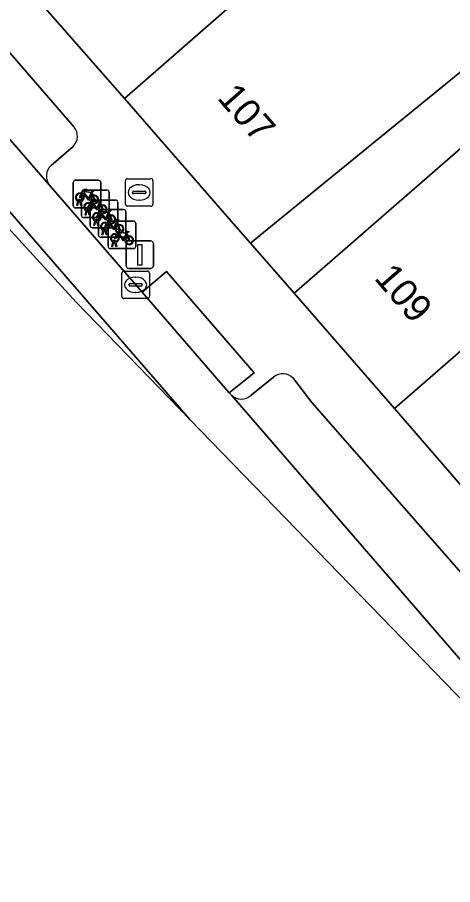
# Model space of a CAD drawing. Extents: x 162073 to 163043, y 381818 to 382561.
# Drawn here: x 162313.76 to 162329.59, y 381976.09 to 382007.59 of the extents above; entities that cross this region are included whole.
import ezdxf

# ---------------------------------------------------------------- set-up
doc = ezdxf.new("R2010")
doc.units = 0
for name, color, linetype in [('IMGEO_Brandkraan', 7, 'Continuous'), ('IMGEO_Fietsenrek', 7, 'Continuous'), ('IMGEO_Kolk', 7, 'Continuous'), ('IMGEO_Lichtmast', 7, 'Continuous'), ('IMGEO_Pand', 7, 'Continuous'), ('IMGEO_Pand_nummerreeks', 7, 'Continuous'), ('IMGEO_Parkeervlak_open', 7, 'Continuous'), ('IMGEO_Rijbaan_lokaal_gesloten', 7, 'Continuous'), ('IMGEO_Rijbaan_lokaal_open', 7, 'Continuous'), ('IMGEO_Voetpad_open', 7, 'Continuous')]:
    doc.layers.add(name, color=color, linetype=linetype)

msp = doc.modelspace()

# ---------------------------------------------------------------- linework, layer by layer
at = {"layer": 'IMGEO_Brandkraan'}
for p, q in [((162317.694, 382000.808), (162317.694, 382001.66)), ((162317.769, 382001.734), (162318.621, 382001.734)), ((162318.182, 382001.514), (162318.207, 382001.514)), ((162318.695, 382001.66), (162318.695, 382000.808)), ((162317.953, 382001.228), (162317.953, 382001.24)), ((162317.996, 382001.277), (162318.394, 382001.277)), ((162318.437, 382001.24), (162318.437, 382001.228)), ((162318.391, 382001.191), (162317.993, 382001.191)), ((162318.205, 382000.954), (162318.18, 382000.954)), ((162318.621, 382000.734), (162317.769, 382000.734))]:
    msp.add_line(p, q, dxfattribs=at)
for points in [[(162317.694, 382000.808), (162317.694, 382001.66)], [(162317.769, 382001.734), (162318.621, 382001.734)], [(162318.695, 382001.66), (162318.695, 382000.808)], [(162318.621, 382000.734), (162317.769, 382000.734)]]:
    msp.add_lwpolyline(points, dxfattribs=at)
for centre, radius, start, end in [((162317.771, 382001.658), 0.0765, 91.552, 178.448), ((162317.771, 382001.658), 0.0765, 91.552, 178.448), ((162318.619, 382001.658), 0.0765, 1.552, 88.448), ((162318.619, 382001.658), 0.0765, 1.552, 88.448), ((162317.993, 382001.237), 0.0403, 85.8775, 175.7526), ((162317.99, 382001.227), 0.0366, 178.938, 274.7102), ((162318.394, 382001.234), 0.043, 264.8664, 352.4533), ((162318.398, 382001.239), 0.0386, 1.7309, 96.639), ((162317.771, 382000.81), 0.0765, 181.552, 268.448), ((162317.771, 382000.81), 0.0765, 181.552, 268.448), ((162318.619, 382000.81), 0.0765, 271.552, 358.448), ((162318.619, 382000.81), 0.0765, 271.552, 358.448)]:
    msp.add_arc(centre, radius, start, end, dxfattribs=at)
for centre, major_axis, ratio, start_param, end_param in [((162318.181, 382001.234), (-0.387, 0.002), 0.722429, 4.712389, 7.853982), ((162318.206, 382001.234), (-0.39, 0.002), 0.717154, 1.570796, 4.712389)]:
    msp.add_ellipse(centre, major_axis=major_axis, ratio=ratio, start_param=start_param, end_param=end_param, dxfattribs=at)
at = {"layer": 'IMGEO_Fietsenrek'}
for p, q in [((162315.796, 382000.75), (162315.796, 382001.591)), ((162315.796, 382001.591), (162315.796, 382000.75)), ((162315.871, 382001.675), (162316.712, 382001.675)), ((162316.712, 382001.675), (162315.871, 382001.675)), ((162316.796, 382001.6), (162316.796, 382000.759)), ((162316.796, 382000.759), (162316.796, 382001.6)), ((162316.099, 382000.396), (162316.099, 382001.237)), ((162316.099, 382001.237), (162316.099, 382000.396)), ((162316.174, 382001.321), (162317.015, 382001.321)), ((162317.015, 382001.321), (162316.174, 382001.321)), ((162316.483, 382001.224), (162316.519, 382001.129)), ((162317.099, 382001.246), (162317.099, 382000.405)), ((162317.099, 382000.405), (162317.099, 382001.246)), ((162315.923, 382000.759), (162315.962, 382000.919)), ((162315.992, 382000.907), (162315.957, 382000.759)), ((162316.034, 382000.931), (162316.033, 382000.935)), ((162316.075, 382000.759), (162316.041, 382000.901)), ((162316.065, 382000.942), (162316.066, 382000.935)), ((162316.073, 382000.905), (162316.108, 382000.759)), ((162316.489, 382000.954), (162317.33, 382000.954)), ((162317.33, 382000.954), (162316.489, 382000.954)), ((162317.414, 382000.879), (162317.414, 382000.038)), ((162317.414, 382000.038), (162317.414, 382000.879)), ((162316.721, 382000.675), (162315.88, 382000.675)), ((162315.88, 382000.675), (162316.721, 382000.675)), ((162315.957, 382000.759), (162315.923, 382000.759)), ((162316.108, 382000.759), (162316.075, 382000.759)), ((162316.226, 382000.405), (162316.265, 382000.565)), ((162316.337, 382000.577), (162316.336, 382000.581)), ((162316.368, 382000.588), (162316.369, 382000.581)), ((162316.414, 382000.029), (162316.414, 382000.87)), ((162316.414, 382000.87), (162316.414, 382000.029)), ((162316.785, 382000.609), (162317.626, 382000.609)), ((162317.626, 382000.609), (162316.785, 382000.609)), ((162316.786, 382000.87), (162316.822, 382000.775)), ((162317.024, 382000.321), (162316.183, 382000.321)), ((162316.183, 382000.321), (162317.024, 382000.321)), ((162316.26, 382000.405), (162316.226, 382000.405)), ((162316.295, 382000.553), (162316.26, 382000.405)), ((162316.378, 382000.405), (162316.344, 382000.547)), ((162316.376, 382000.551), (162316.411, 382000.405)), ((162316.411, 382000.405), (162316.378, 382000.405)), ((162316.71, 381999.684), (162316.71, 382000.525)), ((162316.71, 382000.525), (162316.71, 381999.684)), ((162317.101, 382000.503), (162317.137, 382000.408)), ((162317.71, 382000.534), (162317.71, 381999.693)), ((162317.71, 381999.693), (162317.71, 382000.534)), ((162317.339, 381999.954), (162316.498, 381999.954)), ((162316.498, 381999.954), (162317.339, 381999.954)), ((162316.541, 382000.038), (162316.58, 382000.198)), ((162316.575, 382000.038), (162316.541, 382000.038)), ((162316.61, 382000.186), (162316.575, 382000.038)), ((162316.652, 382000.21), (162316.651, 382000.214)), ((162316.693, 382000.038), (162316.659, 382000.18)), ((162316.683, 382000.221), (162316.684, 382000.214)), ((162316.691, 382000.184), (162316.726, 382000.038)), ((162316.726, 382000.038), (162316.693, 382000.038)), ((162317.067, 381999.267), (162317.067, 382000.108)), ((162317.067, 382000.108), (162317.067, 381999.267)), ((162317.142, 382000.192), (162317.983, 382000.192)), ((162317.983, 382000.192), (162317.142, 382000.192)), ((162317.397, 382000.158), (162317.433, 382000.063)), ((162318.067, 382000.117), (162318.067, 381999.276)), ((162318.067, 381999.276), (162318.067, 382000.117)), ((162316.837, 381999.693), (162316.876, 381999.853)), ((162316.871, 381999.693), (162316.837, 381999.693)), ((162316.906, 381999.841), (162316.871, 381999.693)), ((162316.948, 381999.865), (162316.947, 381999.869)), ((162316.989, 381999.693), (162316.955, 381999.835)), ((162316.979, 381999.876), (162316.98, 381999.869)), ((162316.987, 381999.839), (162317.022, 381999.693)), ((162317.022, 381999.693), (162316.989, 381999.693)), ((162317.754, 381999.741), (162317.79, 381999.646)), ((162317.635, 381999.609), (162316.794, 381999.609)), ((162316.794, 381999.609), (162317.635, 381999.609)), ((162317.194, 381999.276), (162317.233, 381999.436)), ((162317.263, 381999.424), (162317.228, 381999.276)), ((162317.305, 381999.448), (162317.304, 381999.452)), ((162317.346, 381999.276), (162317.312, 381999.418)), ((162317.336, 381999.459), (162317.337, 381999.452)), ((162317.344, 381999.422), (162317.379, 381999.276)), ((162317.992, 381999.192), (162317.151, 381999.192)), ((162317.151, 381999.192), (162317.992, 381999.192)), ((162317.228, 381999.276), (162317.194, 381999.276)), ((162317.379, 381999.276), (162317.346, 381999.276))]:
    msp.add_line(p, q, dxfattribs=at)
for points in [[(162316.109, 382001.201), (162316.204, 382001.365), (162316.29, 382001.351), (162316.292, 382001.342), (162316.236, 382001.331), (162316.209, 382001.286), (162316.465, 382001.245)], [(162316.405, 382000.957), (162316.355, 382000.957), (162316.164, 382001.208), (162316.145, 382001.176)], [(162316.452, 382001.22), (162316.195, 382001.261), (162316.178, 382001.232), (162316.345, 382001.012), (162316.452, 382001.22)], [(162316.5, 382001.122), (162316.47, 382001.199), (162316.361, 382000.981), (162316.404, 382000.981)], [(162316.465, 382001.245), (162316.49, 382001.294), (162316.484, 382001.298), (162316.461, 382001.302), (162316.449, 382001.309), (162316.448, 382001.312), (162316.45, 382001.317), (162316.545, 382001.302), (162316.547, 382001.292), (162316.537, 382001.279), (162316.525, 382001.273), (162316.511, 382001.279), (162316.483, 382001.224)], [(162316.13, 382001.149), (162316.078, 382001.059), (162316.038, 382001.034), (162316.039, 382001.081), (162316.094, 382001.175)], [(162316.412, 382000.847), (162316.507, 382001.011), (162316.593, 382000.997), (162316.595, 382000.988), (162316.539, 382000.977), (162316.512, 382000.932), (162316.768, 382000.891)], [(162316.434, 382000.981), (162316.554, 382000.98), (162316.51, 382001.094)], [(162316.53, 382001.101), (162316.585, 382000.956), (162316.435, 382000.956)], [(162316.755, 382000.866), (162316.498, 382000.907), (162316.481, 382000.878), (162316.648, 382000.658), (162316.755, 382000.866)], [(162316.768, 382000.891), (162316.793, 382000.94), (162316.787, 382000.944), (162316.764, 382000.948), (162316.752, 382000.955), (162316.751, 382000.958), (162316.753, 382000.963), (162316.848, 382000.948), (162316.85, 382000.938), (162316.84, 382000.925), (162316.828, 382000.919), (162316.814, 382000.925), (162316.786, 382000.87)], [(162316.433, 382000.795), (162316.381, 382000.705), (162316.341, 382000.68), (162316.342, 382000.727), (162316.397, 382000.821)], [(162316.708, 382000.603), (162316.658, 382000.603), (162316.467, 382000.854), (162316.448, 382000.822)], [(162316.803, 382000.768), (162316.773, 382000.845), (162316.664, 382000.627), (162316.707, 382000.627)], [(162316.727, 382000.48), (162316.822, 382000.644), (162316.908, 382000.63), (162316.91, 382000.621), (162316.854, 382000.61), (162316.827, 382000.565), (162317.083, 382000.524)], [(162316.737, 382000.627), (162316.857, 382000.626), (162316.813, 382000.74)], [(162316.833, 382000.747), (162316.888, 382000.602), (162316.738, 382000.602)], [(162317.083, 382000.524), (162317.108, 382000.573), (162317.102, 382000.577), (162317.079, 382000.581), (162317.067, 382000.588), (162317.066, 382000.591), (162317.068, 382000.596), (162317.163, 382000.581), (162317.165, 382000.571), (162317.155, 382000.558), (162317.143, 382000.552), (162317.129, 382000.558), (162317.101, 382000.503)], [(162316.748, 382000.428), (162316.696, 382000.338), (162316.656, 382000.313), (162316.657, 382000.36), (162316.712, 382000.454)], [(162317.023, 382000.236), (162316.973, 382000.236), (162316.782, 382000.487), (162316.763, 382000.455)], [(162317.07, 382000.499), (162316.813, 382000.54), (162316.796, 382000.511), (162316.963, 382000.291), (162317.07, 382000.499)], [(162317.118, 382000.401), (162317.088, 382000.478), (162316.979, 382000.26), (162317.022, 382000.26)], [(162317.023, 382000.135), (162317.118, 382000.299), (162317.204, 382000.285), (162317.206, 382000.276), (162317.15, 382000.265), (162317.123, 382000.22), (162317.379, 382000.179)], [(162317.052, 382000.26), (162317.172, 382000.259), (162317.128, 382000.373)], [(162317.148, 382000.38), (162317.203, 382000.235), (162317.053, 382000.235)], [(162317.379, 382000.179), (162317.404, 382000.228), (162317.398, 382000.232), (162317.375, 382000.236), (162317.363, 382000.243), (162317.362, 382000.246), (162317.364, 382000.251), (162317.459, 382000.236), (162317.461, 382000.226), (162317.451, 382000.213), (162317.439, 382000.207), (162317.425, 382000.213), (162317.397, 382000.158)], [(162317.044, 382000.083), (162316.992, 381999.993), (162316.952, 381999.968), (162316.953, 382000.015), (162317.008, 382000.109)], [(162317.319, 381999.891), (162317.269, 381999.891), (162317.078, 382000.142), (162317.059, 382000.11)], [(162317.366, 382000.154), (162317.109, 382000.195), (162317.092, 382000.166), (162317.259, 381999.946), (162317.366, 382000.154)], [(162317.414, 382000.056), (162317.384, 382000.133), (162317.275, 381999.915), (162317.318, 381999.915)], [(162317.348, 381999.915), (162317.468, 381999.914), (162317.424, 382000.028)], [(162317.444, 382000.035), (162317.499, 381999.89), (162317.349, 381999.89)], [(162317.401, 381999.666), (162317.349, 381999.576), (162317.309, 381999.551), (162317.31, 381999.598), (162317.365, 381999.692)], [(162317.38, 381999.718), (162317.475, 381999.882), (162317.561, 381999.868), (162317.563, 381999.859), (162317.507, 381999.848), (162317.48, 381999.803), (162317.736, 381999.762)], [(162317.676, 381999.474), (162317.626, 381999.474), (162317.435, 381999.725), (162317.416, 381999.693)], [(162317.723, 381999.737), (162317.466, 381999.778), (162317.449, 381999.749), (162317.616, 381999.529), (162317.723, 381999.737)], [(162317.771, 381999.639), (162317.741, 381999.716), (162317.632, 381999.498), (162317.675, 381999.498)], [(162317.801, 381999.618), (162317.856, 381999.473), (162317.706, 381999.473)], [(162317.736, 381999.762), (162317.761, 381999.811), (162317.755, 381999.815), (162317.732, 381999.819), (162317.72, 381999.826), (162317.719, 381999.829), (162317.721, 381999.834), (162317.816, 381999.819), (162317.818, 381999.809), (162317.808, 381999.796), (162317.796, 381999.79), (162317.782, 381999.796), (162317.754, 381999.741)], [(162317.705, 381999.498), (162317.825, 381999.497), (162317.781, 381999.611)]]:
    msp.add_lwpolyline(points, dxfattribs=at)
for centre, radius, start, end in [((162315.874, 382001.597), 0.0779, 92.4484, 184.2845), ((162315.874, 382001.597), 0.0779, 92.4484, 184.2845), ((162316.718, 382001.597), 0.0779, 2.4484, 94.2845), ((162316.718, 382001.597), 0.0779, 2.4484, 94.2845), ((162316.036, 382001.06), 0.159, 62.6766, 242.1369), ((162316.177, 382001.243), 0.0779, 92.4484, 184.2845), ((162316.177, 382001.243), 0.0779, 92.4484, 184.2845), ((162317.021, 382001.243), 0.0779, 2.4484, 94.2845), ((162317.021, 382001.243), 0.0779, 2.4484, 94.2845), ((162316.036, 382001.06), 0.129, 63.3192, 238.903), ((162316.016, 382000.931), 0.0499, 12.8025, 158.6934), ((162316.036, 382001.06), 0.159, 253.9967, 271.7867), ((162316.016, 382000.931), 0.0174, 12.8025, 163.4502), ((162316.036, 382001.06), 0.129, 253.415, 269.0204), ((162316.036, 382001.06), 0.129, 283.6043, 43.4302), ((162316.036, 382001.06), 0.159, 283.5766, 46.6042), ((162316.563, 382000.976), 0.159, 113.3408, 178.3217), ((162316.563, 382000.976), 0.159, 187.0065, 105.7708), ((162316.492, 382000.876), 0.0779, 92.4484, 184.2845), ((162316.492, 382000.876), 0.0779, 92.4484, 184.2845), ((162316.563, 382000.976), 0.129, 113.923, 177.9556), ((162316.563, 382000.976), 0.129, 188.6715, 104.5883), ((162317.336, 382000.876), 0.0779, 2.4484, 94.2845), ((162317.336, 382000.876), 0.0779, 2.4484, 94.2845), ((162315.874, 382000.753), 0.0779, 182.4484, 274.2845), ((162315.874, 382000.753), 0.0779, 182.4484, 274.2845), ((162316.339, 382000.706), 0.159, 62.6766, 242.1369), ((162316.339, 382000.706), 0.129, 63.3192, 238.903), ((162316.319, 382000.577), 0.0499, 12.8025, 158.6934), ((162316.319, 382000.577), 0.0174, 12.8025, 163.4502), ((162316.339, 382000.706), 0.129, 253.415, 269.0204), ((162316.339, 382000.706), 0.129, 283.6043, 43.4302), ((162316.339, 382000.706), 0.159, 283.5766, 46.6042), ((162316.866, 382000.622), 0.159, 113.3408, 178.3217), ((162316.866, 382000.622), 0.159, 187.0065, 105.7708), ((162316.788, 382000.531), 0.0779, 92.4484, 184.2845), ((162316.788, 382000.531), 0.0779, 92.4484, 184.2845), ((162316.718, 382000.753), 0.0779, 272.4484, 4.2845), ((162316.718, 382000.753), 0.0779, 272.4484, 4.2845), ((162316.866, 382000.622), 0.129, 113.923, 177.9556), ((162316.866, 382000.622), 0.129, 188.6715, 104.5883), ((162317.632, 382000.531), 0.0779, 2.4484, 94.2845), ((162317.632, 382000.531), 0.0779, 2.4484, 94.2845), ((162316.177, 382000.399), 0.0779, 182.4484, 274.2845), ((162316.177, 382000.399), 0.0779, 182.4484, 274.2845), ((162316.339, 382000.706), 0.159, 253.9967, 271.7867), ((162316.654, 382000.339), 0.159, 62.6766, 242.1369), ((162316.654, 382000.339), 0.129, 63.3192, 238.903), ((162316.634, 382000.21), 0.0499, 12.8025, 158.6934), ((162316.654, 382000.339), 0.129, 283.6043, 43.4302), ((162316.654, 382000.339), 0.159, 283.5766, 46.6042), ((162317.181, 382000.255), 0.159, 113.3408, 178.3217), ((162317.181, 382000.255), 0.159, 187.0065, 105.7708), ((162317.021, 382000.399), 0.0779, 272.4484, 4.2845), ((162317.021, 382000.399), 0.0779, 272.4484, 4.2845), ((162317.181, 382000.255), 0.129, 113.923, 177.9556), ((162317.181, 382000.255), 0.129, 188.6715, 104.5883), ((162316.492, 382000.032), 0.0779, 182.4484, 274.2845), ((162316.492, 382000.032), 0.0779, 182.4484, 274.2845), ((162316.654, 382000.339), 0.159, 253.9967, 271.7867), ((162316.634, 382000.21), 0.0174, 12.8025, 163.4502), ((162316.654, 382000.339), 0.129, 253.415, 269.0204), ((162316.95, 381999.994), 0.159, 62.6766, 242.1369), ((162316.95, 381999.994), 0.129, 63.3192, 238.903), ((162316.95, 381999.994), 0.129, 283.6043, 43.4302), ((162316.95, 381999.994), 0.159, 283.5766, 46.6042), ((162317.145, 382000.114), 0.0779, 92.4484, 184.2845), ((162317.145, 382000.114), 0.0779, 92.4484, 184.2845), ((162317.477, 381999.91), 0.159, 113.3408, 178.3217), ((162317.477, 381999.91), 0.159, 187.0065, 105.7708), ((162317.336, 382000.032), 0.0779, 272.4484, 4.2845), ((162317.336, 382000.032), 0.0779, 272.4484, 4.2845), ((162317.477, 381999.91), 0.129, 113.923, 177.9556), ((162317.477, 381999.91), 0.129, 188.6715, 104.5883), ((162317.989, 382000.114), 0.0779, 2.4484, 94.2845), ((162317.989, 382000.114), 0.0779, 2.4484, 94.2845), ((162316.788, 381999.687), 0.0779, 182.4484, 274.2845), ((162316.788, 381999.687), 0.0779, 182.4484, 274.2845), ((162316.93, 381999.865), 0.0499, 12.8025, 158.6934), ((162316.95, 381999.994), 0.159, 253.9967, 271.7867), ((162316.93, 381999.865), 0.0174, 12.8025, 163.4502), ((162316.95, 381999.994), 0.129, 253.415, 269.0204), ((162317.307, 381999.577), 0.159, 62.6766, 242.1369), ((162317.307, 381999.577), 0.129, 63.3192, 238.903), ((162317.307, 381999.577), 0.129, 283.6043, 43.4302), ((162317.307, 381999.577), 0.159, 283.5766, 46.6042), ((162317.632, 381999.687), 0.0779, 272.4484, 4.2845), ((162317.632, 381999.687), 0.0779, 272.4484, 4.2845), ((162317.834, 381999.493), 0.159, 113.3408, 178.3217), ((162317.834, 381999.493), 0.159, 187.0065, 105.7708), ((162317.834, 381999.493), 0.129, 188.6715, 104.5883), ((162317.287, 381999.448), 0.0499, 12.8025, 158.6934), ((162317.307, 381999.577), 0.159, 253.9967, 271.7867), ((162317.287, 381999.448), 0.0174, 12.8025, 163.4502), ((162317.307, 381999.577), 0.129, 253.415, 269.0204), ((162317.834, 381999.493), 0.129, 113.923, 177.9556), ((162317.145, 381999.27), 0.0779, 182.4484, 274.2845), ((162317.145, 381999.27), 0.0779, 182.4484, 274.2845), ((162317.989, 381999.27), 0.0779, 272.4484, 4.2845), ((162317.989, 381999.27), 0.0779, 272.4484, 4.2845)]:
    msp.add_arc(centre, radius, start, end, dxfattribs=at)
at = {"layer": 'IMGEO_Kolk'}
for p, q in [((162317.639, 381998.378), (162318.491, 381998.378)), ((162317.564, 381997.452), (162317.564, 381998.304)), ((162318.052, 381998.158), (162318.077, 381998.158)), ((162318.565, 381998.304), (162318.565, 381997.452)), ((162317.823, 381997.872), (162317.823, 381997.884)), ((162318.261, 381997.835), (162317.863, 381997.835)), ((162317.866, 381997.921), (162318.264, 381997.921)), ((162318.307, 381997.884), (162318.307, 381997.872)), ((162318.075, 381997.598), (162318.05, 381997.598)), ((162318.491, 381997.378), (162317.639, 381997.378))]:
    msp.add_line(p, q, dxfattribs=at)
for points in [[(162317.639, 381998.378), (162318.491, 381998.378)], [(162317.564, 381997.452), (162317.564, 381998.304)], [(162318.565, 381998.304), (162318.565, 381997.452)], [(162318.491, 381997.378), (162317.639, 381997.378)]]:
    msp.add_lwpolyline(points, dxfattribs=at)
for centre, radius, start, end in [((162317.641, 381998.302), 0.0765, 91.552, 178.448), ((162317.641, 381998.302), 0.0765, 91.552, 178.448), ((162318.489, 381998.302), 0.0765, 1.552, 88.448), ((162318.489, 381998.302), 0.0765, 1.552, 88.448), ((162317.863, 381997.881), 0.0403, 85.8775, 175.7526), ((162317.86, 381997.871), 0.0366, 178.938, 274.7102), ((162318.264, 381997.878), 0.043, 264.8664, 352.4533), ((162318.268, 381997.883), 0.0386, 1.7309, 96.639), ((162317.641, 381997.454), 0.0765, 181.552, 268.448), ((162317.641, 381997.454), 0.0765, 181.552, 268.448), ((162318.489, 381997.454), 0.0765, 271.552, 358.448), ((162318.489, 381997.454), 0.0765, 271.552, 358.448)]:
    msp.add_arc(centre, radius, start, end, dxfattribs=at)
for centre, major_axis, ratio, start_param, end_param in [((162318.051, 381997.878), (-0.387, 0.002), 0.722429, 4.712389, 7.853982), ((162318.076, 381997.878), (-0.39, 0.002), 0.717154, 1.570796, 4.712389)]:
    msp.add_ellipse(centre, major_axis=major_axis, ratio=ratio, start_param=start_param, end_param=end_param, dxfattribs=at)
at = {"layer": 'IMGEO_Lichtmast'}
for p, q in [((162317.721, 381998.573), (162317.721, 381999.373)), ((162317.721, 381999.373), (162317.721, 381998.573)), ((162317.821, 381999.473), (162318.611, 381999.473)), ((162318.611, 381999.473), (162317.821, 381999.473)), ((162318.711, 381999.373), (162318.711, 381998.573)), ((162318.711, 381998.573), (162318.711, 381999.373)), ((162318.611, 381998.473), (162317.821, 381998.473)), ((162317.821, 381998.473), (162318.611, 381998.473))]:
    msp.add_line(p, q, dxfattribs=at)
msp.add_lwpolyline([(162318.141, 381999.348), (162318.291, 381999.348), (162318.291, 381998.598), (162318.141, 381998.598), (162318.141, 381999.348)], dxfattribs=at)
for centre, start, end in [((162317.821, 381999.373), 90, 180), ((162317.821, 381999.373), 90, 180), ((162318.611, 381999.373), 0, 90), ((162318.611, 381999.373), 360, 90), ((162317.821, 381998.573), 180, 270), ((162317.821, 381998.573), 180, 270), ((162318.611, 381998.573), 270, 0), ((162318.611, 381998.573), 270, 0)]:
    msp.add_arc(centre, 0.1, start, end, dxfattribs=at)
at = {"layer": 'IMGEO_Pand'}
for points in [[(162339.928, 382014.736), (162340.698, 382016.995), (162338.175, 382019.878), (162333.823, 382025.44), (162326.408, 382018.961), (162329.765, 382014.253), (162327.428, 382012.693), (162327.189, 382012.966), (162317.658, 382004.641), (162321.711, 382000), (162322.239, 381999.395), (162322.981, 382000), (162326.13, 382002.566), (162333.242, 382008.36), (162335.119, 382009.976)], [(162314.351, 382008.426), (162317.658, 382004.641), (162327.189, 382012.966), (162325.908, 382014.432), (162323.065, 382011.945), (162321.035, 382014.266)], [(162337.264, 382001.889), (162335.452, 382003.974), (162332.447, 382001.364), (162330.615, 382003.474), (162327.649, 382000.897), (162326.615, 382000), (162323.824, 381997.579), (162327.47, 381993.382), (162335.09, 382000.001)], [(162330.964, 381989.359), (162340.608, 381997.736), (162340.697, 381997.817), (162340.62, 381997.905), (162339.013, 381999.877), (162338.906, 382000), (162337.264, 382001.889), (162335.09, 382000.001), (162327.47, 381993.382)]]:
    msp.add_lwpolyline(points, close=True, dxfattribs=at)
at = {"layer": 'IMGEO_Parkeervlak_open'}
for points in [[(162278.959, 382042.995), (162314.924, 382001.511)], [(162315.828, 382003.61), (162282.397, 382042.237)], [(162314.99, 382002.211), (162315.796, 382002.907)], [(162323.082, 381994.52), (162322.265, 381993.874)], [(162331.009, 381986.143), (162324.469, 381993.604), (162323.8, 381994.473)], [(162321.544, 381993.865), (162330.031, 381984.072)]]:
    msp.add_lwpolyline(points, dxfattribs=at)
for centre, radius, start, end in [((162315.426, 382003.276), 0.523, 315.0855, 39.702), ((162315.336, 382001.825), 0.518, 131.858, 217.3695), ((162323.417, 381994.133), 0.512, 41.5767, 130.9329), ((162321.9, 381994.251), 0.525, 227.3053, 314.1251)]:
    msp.add_arc(centre, radius, start, end, dxfattribs=at)
at = {"layer": 'IMGEO_Rijbaan_lokaal_gesloten'}
msp.add_lwpolyline([(162320.032, 381992.987), (162336.285, 381976.241), (162343.107, 381969.212), (162378.252, 381940.019), (162379.368, 381941.362), (162377.76, 381942.629), (162360.336, 381957.182), (162336.192, 381977.174), (162335.406, 381977.868), (162330.031, 381984.072), (162321.544, 381993.865), (162321.47, 381993.951), (162318.3, 381997.607), (162314.924, 382001.511), (162278.959, 382042.995), (162278.707, 382042.779), (162277.631, 382041.861), (162320.032, 381992.987)], dxfattribs=at)
at = {"layer": 'IMGEO_Rijbaan_lokaal_open'}
for points in [[(162208.802, 382099.68), (162234.087, 382079.656), (162270.13, 382047.243), (162288.411, 382027.273), (162315.901, 381997.243), (162320.032, 381992.987), (162277.631, 382041.861), (162278.707, 382042.779), (162278.959, 382042.995)], [(162333.242, 382008.36), (162326.13, 382002.566), (162322.981, 382000), (162322.239, 381999.395), (162323.824, 381997.579), (162326.615, 382000), (162327.649, 382000.897), (162330.615, 382003.474), (162339.211, 382010.374)]]:
    msp.add_lwpolyline(points, dxfattribs=at)
at = {"layer": 'IMGEO_Voetpad_open'}
for points in [[(162282.397, 382042.237), (162315.828, 382003.61)], [(162353.264, 381969.12), (162352.944, 381968.733), (162350.514, 381970.745), (162347.142, 381973.537), (162347.448, 381973.907), (162346.715, 381974.514), (162345.224, 381975.748), (162344.938, 381975.403), (162342.323, 381977.568), (162338.731, 381980.542), (162339.136, 381981.03), (162338.614, 381981.6), (162337.232, 381983.109), (162336.754, 381982.694), (162334.093, 381985.758), (162330.964, 381989.359), (162327.47, 381993.382), (162323.824, 381997.579), (162322.239, 381999.395), (162321.711, 382000), (162317.658, 382004.641), (162314.351, 382008.426), (162309.002, 382014.551)], [(162315.796, 382002.907), (162314.99, 382002.211)], [(162314.924, 382001.511), (162318.3, 381997.607), (162319.181, 381998.356), (162322.368, 381994.676), (162321.47, 381993.951), (162321.544, 381993.865)], [(162322.265, 381993.874), (162323.082, 381994.52)], [(162323.8, 381994.473), (162324.469, 381993.604), (162331.009, 381986.143)]]:
    msp.add_lwpolyline(points, dxfattribs=at)
msp.add_lwpolyline([(162321.47, 381993.951), (162322.368, 381994.676), (162319.181, 381998.356), (162318.3, 381997.607)], close=True, dxfattribs=at)
for centre, radius, start, end in [((162315.426, 382003.276), 0.523, 315.0855, 39.702), ((162315.336, 382001.825), 0.518, 131.858, 217.3695), ((162323.417, 381994.133), 0.512, 41.5767, 130.9329), ((162321.9, 381994.251), 0.525, 227.3053, 314.1251)]:
    msp.add_arc(centre, radius, start, end, dxfattribs=at)

# ---------------------------------------------------------------- texts
at = {"layer": 'IMGEO_Pand_nummerreeks'}
for s, rotation, p in [('107', 311.1439, (162320.999, 382004.646)), ('109', 310.9795, (162326.705, 381998.105))]:
    msp.add_text(s, height=1, rotation=rotation, dxfattribs=at).set_placement(p)

doc.saveas('drawing.dxf')
